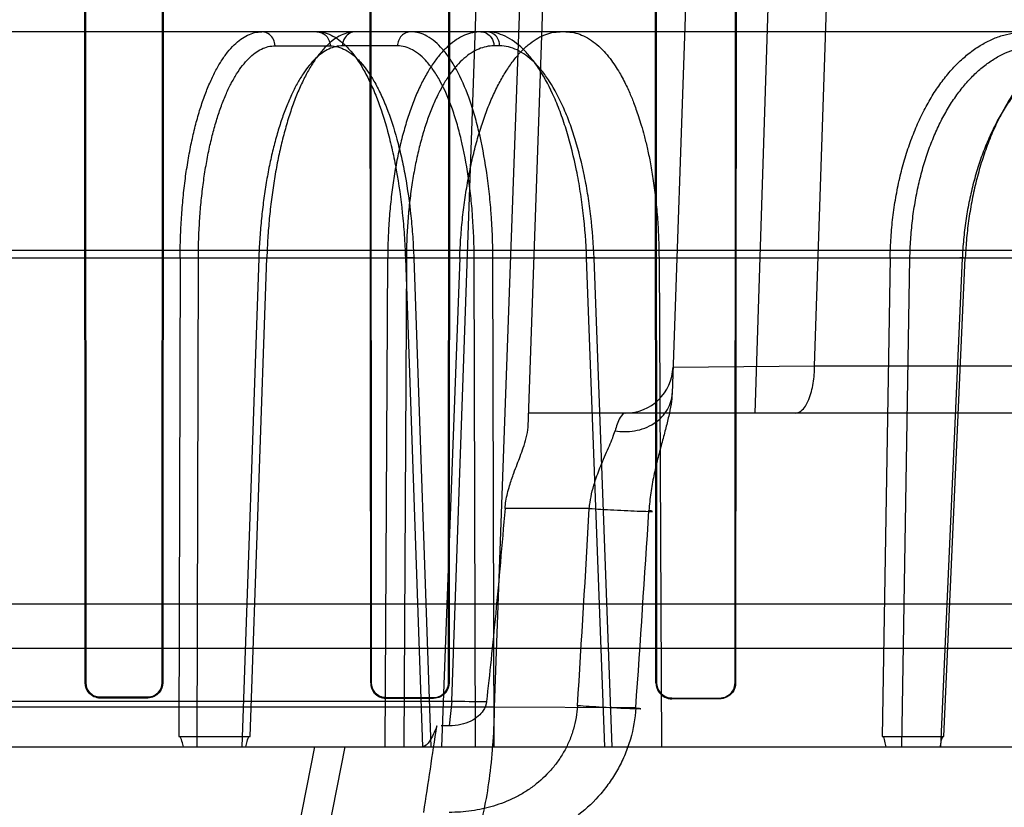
# Model space of a CAD drawing. Header units: millimetres. Extents: x 0 to 297, y 0 to 210.
# Tile 263 of 499: x 58.66 to 58.804, y 159.988 to 160.103. Entities that reach past the tile are written whole.
import ezdxf

# ---------------------------------------------------------------- set-up
doc = ezdxf.new("R2010")
doc.units = ezdxf.units.MM
doc.header["$LTSCALE"] = 16.335
doc.layers.get('0').update_dxf_attribs({"linetype": 'CONTINUOUS'})
for name, color, linetype in [('AXES_REF', 7, 'CONTINUOUS'), ('INTFCLR_1', 7, 'CONTINUOUS'), ('INTFCLR_144815', 7, 'CONTINUOUS'), ('INTFCLR_72935', 7, 'CONTINUOUS')]:
    doc.layers.add(name, color=color, linetype=linetype)

msp = doc.modelspace()

# ---------------------------------------------------------------- linework, layer by layer
at = {"color": 7, "linetype": 'Continuous'}
for radius in [6.787079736, 6.7865, 6.743039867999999]:
    msp.add_circle((57.4637306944, 154.7114647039), radius, dxfattribs=at)
msp.add_arc((57.4637306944, 154.7114647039), 6.72, 278.2771290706, 261.7228709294, dxfattribs=at)
at = {"layer": 'AXES_REF', "color": 9, "linetype": 'Continuous'}
msp.add_circle((57.4637306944, 154.7114647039), 6.191158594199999, dxfattribs=at)
at = {"layer": 'INTFCLR_1', "color": 6, "linetype": 'Continuous'}
for p, q in [((58.6692415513, 160.0058507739), (58.66916305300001, 160.1388507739)), ((58.6693194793, 160.0058507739), (58.6692456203, 160.1388507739)), ((58.6806227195, 160.1388507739), (58.6805478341, 160.0058507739)), ((58.6807065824, 160.1388507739), (58.6806268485, 160.0058507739)), ((58.7111769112, 160.0058507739), (58.71109411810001, 160.1388507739)), ((58.7112585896, 160.0058507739), (58.71118118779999, 160.1388507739)), ((58.7226929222, 160.1388507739), (58.7226139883, 160.0058507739)), ((58.72278196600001, 160.1388507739), (58.7226972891, 160.0058507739)), ((58.7530905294, 160.0058507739), (58.7530011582, 160.1388507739)), ((58.7531778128, 160.0058507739), (58.7530951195, 160.1388507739)), ((58.7647861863, 160.1388507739), (58.76470118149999, 160.0058507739)), ((58.7648832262, 160.1388507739), (58.7647909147, 160.0058507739)), ((58.6784264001, 160.0037320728), (58.6714264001, 160.0037411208)), ((58.6714264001, 160.0036629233), (58.6784264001, 160.0036533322)), ((58.7204264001, 160.0036669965), (58.7134264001, 160.0036791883)), ((58.7134264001, 160.0035971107), (58.7204264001, 160.0035841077)), ((58.7624264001, 160.0035811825), (58.7554264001, 160.003597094)), ((58.7624264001, 160.0034920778), (58.7554264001, 160.0035092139))]:
    msp.add_line(p, q, dxfattribs=at)
at = {"layer": 'INTFCLR_1', "color": 9, "linetype": 'Continuous'}
for p, q in [((58.6692415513, 160.0058507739), (58.6693194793, 160.0058507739)), ((58.6805478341, 160.0058507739), (58.6806268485, 160.0058507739)), ((58.7111769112, 160.0058507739), (58.7112585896, 160.0058507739)), ((58.7226139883, 160.0058507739), (58.7226972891, 160.0058507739)), ((58.7530905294, 160.0058507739), (58.7531778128, 160.0058507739)), ((58.76470118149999, 160.0058507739), (58.7647909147, 160.0058507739)), ((58.6714264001, 160.0037411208), (58.6714264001, 160.0036629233)), ((58.6784264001, 160.0036533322), (58.6784264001, 160.0037320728)), ((58.7134264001, 160.0036791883), (58.7134264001, 160.0035971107)), ((58.7204264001, 160.0035841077), (58.7204264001, 160.0036669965)), ((58.7554264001, 160.003597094), (58.7554264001, 160.0035092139)), ((58.7624264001, 160.0034920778), (58.7624264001, 160.0035811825))]:
    msp.add_line(p, q, dxfattribs=at)
at = {"layer": 'INTFCLR_1', "color": 6, "linetype": 'Continuous'}
for radius, start, end in [(0.3607816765, 13.9313764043, 41.1654492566), (0.3620159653, 13.9313762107, 41.1654491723)]:
    msp.add_arc((58.5279264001, 160.0104647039), radius, start, end, dxfattribs=at)
at = {"layer": 'INTFCLR_1', "color": 9, "linetype": 'Continuous'}
for radius, start, end in [(0.3573323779, 13.9313770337, 41.16544984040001), (0.3575673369, 13.9313763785, 41.1654492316)]:
    msp.add_arc((58.5279264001, 160.0104647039), radius, start, end, dxfattribs=at)
at = {"layer": 'INTFCLR_1', "color": 6, "linetype": 'Continuous'}
for points, knots in [([(58.6692415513, 160.0058507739), (58.6692415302, 160.0053580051), (58.6696339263, 160.0042082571), (58.6708050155, 160.0036637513), (58.6714264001, 160.0036629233)], [0, 0, 0, 0, 0.4422807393, 1, 1, 1, 1]), ([(58.6714264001, 160.0037411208), (58.6708764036, 160.0037418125), (58.6697545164, 160.0042069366), (58.6693194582, 160.0053252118), (58.6693194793, 160.0058507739)], [0, 0, 0, 0, 0.511359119, 1, 1, 1, 1]), ([(58.6806268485, 160.0058507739), (58.6806268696, 160.0053625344), (58.6802395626, 160.0042072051), (58.6790587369, 160.0036524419), (58.6784264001, 160.0036533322)], [0, 0, 0, 0, 0.4357037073, 1, 1, 1, 1]), ([(58.6805478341, 160.0058507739), (58.6805478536, 160.0053733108), (58.6801671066, 160.004258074), (58.67902958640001, 160.003731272), (58.6784264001, 160.0037320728)], [0, 0, 0, 0, 0.4418296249, 1, 1, 1, 1]), ([(58.7111769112, 160.0058507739), (58.71117688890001, 160.0053542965), (58.7115689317, 160.0041725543), (58.7127760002, 160.0035982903), (58.7134264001, 160.0035971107)], [0, 0, 0, 0, 0.432894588, 1, 1, 1, 1]), ([(58.7134264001, 160.0036791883), (58.7128518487, 160.0036801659), (58.7116961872, 160.0041693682), (58.71125856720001, 160.0053185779), (58.7112585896, 160.0058507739)], [0, 0, 0, 0, 0.5191354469, 1, 1, 1, 1]), ([(58.7226139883, 160.0058507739), (58.7226140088, 160.0053727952), (58.7222368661, 160.0042258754), (58.7210619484, 160.0036658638), (58.7204264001, 160.0036669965)], [0, 0, 0, 0, 0.4292471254, 1, 1, 1, 1]), ([(58.7226972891, 160.0058507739), (58.7226973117, 160.0053572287), (58.722308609, 160.0041672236), (58.72108860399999, 160.0035828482), (58.7204264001, 160.0035841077)], [0, 0, 0, 0, 0.4270344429, 1, 1, 1, 1]), ([(58.7530905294, 160.0058507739), (58.7530905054, 160.0053517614), (58.7534797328, 160.004127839), (58.7547350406, 160.0035108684), (58.7554264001, 160.0035092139)], [0, 0, 0, 0, 0.4192064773, 1, 1, 1, 1]), ([(58.7554264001, 160.003597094), (58.7549600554, 160.0035981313), (58.7537857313, 160.0039607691), (58.75317778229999, 160.0051721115), (58.7531778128, 160.0058507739)], [0, 0, 0, 0, 0.4072860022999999, 1, 1, 1, 1]), ([(58.76470118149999, 160.0058507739), (58.7647012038, 160.0053660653), (58.7643220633, 160.004176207), (58.76309873, 160.0035796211), (58.7624264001, 160.0035811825)], [0, 0, 0, 0, 0.4189210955, 1, 1, 1, 1]), ([(58.7647909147, 160.0058507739), (58.7647909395, 160.0053514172), (58.764401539, 160.0041156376), (58.7631293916, 160.0034903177), (58.7624264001, 160.0034920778)], [0, 0, 0, 0, 0.4153171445, 1, 1, 1, 1])]:
    msp.add_open_spline(points, degree=3, knots=knots, dxfattribs=at)
at = {"layer": 'INTFCLR_144815', "color": 9, "linetype": 'Continuous'}
for p, q in [((58.7230785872, 160.003166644), (58.74240222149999, 160.5483959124)), ((58.7491166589, 160.5483959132), (58.72933492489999, 160.0022726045)), ((58.7342915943, 160.0434175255), (58.7519264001, 160.5483959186)), ((58.7729264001, 160.5483959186), (58.7554636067, 160.0483431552)), ((58.7676431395, 160.0454647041), (58.78384850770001, 160.5483959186)), ((58.7763940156, 160.0524036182), (58.7928780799, 160.5483959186)), ((58.9039682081, 160.1014647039), (58.077473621, 160.1014647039)), ((58.6971266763, 160.099401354), (58.7052231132, 160.099401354)), ((58.7151078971, 160.099401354), (58.7070165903, 160.099401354)), ((58.7301243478, 160.099401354), (58.7292794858, 160.099401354)), ((58.0001330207, 160.0693955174), (58.9906649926, 160.0693955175)), ((58.0465926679, 160.0682964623), (58.9297865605, 160.0682964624)), ((58.68318014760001, 160.068296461), (58.6830062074, 159.9979918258)), ((58.6856899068, 159.9964647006), (58.6858622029, 160.0682232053)), ((58.6947359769, 160.0682232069), (58.6922249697, 159.9964647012)), ((58.6934600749, 159.9979918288), (58.6959151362, 160.0682964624)), ((58.7132877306, 159.9964647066), (58.713671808, 160.0682964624)), ((58.7164151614, 160.0682232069), (58.7160363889, 159.9964647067)), ((58.7162770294, 160.0682964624), (58.718806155, 159.9964647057)), ((58.7176520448, 160.0682801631), (58.7162770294, 160.0682964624)), ((58.7175087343, 160.0682232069), (58.7200306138, 159.9964647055)), ((58.72637804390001, 160.0682232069), (58.72911625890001, 160.0682964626)), ((58.7265620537, 159.9964647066), (58.72637804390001, 160.0682232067)), ((58.7292957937, 159.9964647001), (58.72911625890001, 160.0682964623)), ((58.7455867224, 159.9964647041), (58.7428995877, 160.0682964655)), ((58.7441688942, 160.0682623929), (58.7428995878, 160.0682964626)), ((58.7466688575, 159.9964647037), (58.7439890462, 160.0682232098)), ((58.7874952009, 160.0682964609), (58.7863275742, 159.9979918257)), ((58.7892135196, 159.9964647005), (58.7904007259, 160.0682232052)), ((58.79809051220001, 160.0682232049), (58.79487663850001, 159.9964647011)), ((58.7953866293, 159.9979918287), (58.79853101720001, 160.0682964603)), ((58.75559900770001, 160.0522204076), (58.7763940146, 160.0524035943)), ((58.7763940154, 160.0524036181), (59.1393733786, 160.0524036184)), ((59.1323736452, 160.0454647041), (58.7343630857, 160.0454647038)), ((58.743296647, 160.0314646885), (58.7309102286, 160.0314646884)), ((58.2059900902, 160.0109532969), (58.84986271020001, 160.0109532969)), ((58.72933492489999, 160.0022726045), (58.3265178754, 160.0022726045)), ((58.3327745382, 160.003163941), (58.7230784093, 160.0031671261)), ((58.7230782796, 160.0031666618), (58.7227205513, 159.9995412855)), ((58.7501214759, 160.0021683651), (58.7293348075, 160.0022726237)), ((57.9449067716, 159.9964647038), (59.07753341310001, 159.996464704)), ((58.7029403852, 159.9964646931), (58.6999656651, 159.9813697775)), ((58.70446707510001, 159.9813697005), (58.70741540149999, 159.9964647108))]:
    msp.add_line(p, q, dxfattribs=at)
at = {"layer": 'INTFCLR_144815', "color": 6, "linetype": 'Continuous'}
for p, q in [((58.68318014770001, 160.0682964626), (58.6858622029, 160.0682232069)), ((58.6945921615, 160.0682772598), (58.6959151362, 160.0682964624)), ((58.7164151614, 160.0682232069), (58.713671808, 160.0682964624)), ((58.7242570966, 160.0682964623), (58.7215849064, 159.9964647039)), ((58.75353570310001, 160.0682964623), (58.753925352, 159.9964647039)), ((58.78749520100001, 160.0682964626), (58.7904007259, 160.0682232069)), ((58.1327495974, 160.0174647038), (58.87196010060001, 160.0174647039)), ((58.72272057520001, 159.9995416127), (58.7215082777, 159.9995445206)), ((58.6830062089, 159.9979918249), (58.6934600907, 159.9979918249)), ((58.78632758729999, 159.9979918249), (58.7953866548, 159.9979918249))]:
    msp.add_line(p, q, dxfattribs=at)
at = {"layer": 'INTFCLR_144815', "color": 9, "linetype": 'Continuous'}
for centre, radius, start, end in [((58.7486032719, 160.0524647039), 0.006999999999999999, 270.000000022, 357.9999352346), ((52.7636452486, 160.3743064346), 5.989471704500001, 356.4409083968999, 356.7185541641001), ((54.0134201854, 160.33302439), 4.7482422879, 356.00441045, 356.3548751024), ((58.7298605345, 160.5369187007), 0.5337951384, 269.2719959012, 269.8203181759)]:
    msp.add_arc(centre, radius, start, end, dxfattribs=at)
at = {"layer": 'INTFCLR_144815', "color": 6, "linetype": 'Continuous'}
msp.add_ellipse((58.5279264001, 159.9754647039), major_axis=(0.6205604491, 4.088499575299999), ratio=0.0452664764, start_param=-1.5611447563, end_param=-1.5580355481, dxfattribs=at)
for points, knots in [([(58.6831801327, 160.0682964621), (58.6831834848, 160.0692850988), (58.6832202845, 160.0712576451), (58.6833662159, 160.0741958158), (58.6836021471, 160.0770827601), (58.6839250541, 160.0798836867), (58.684331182, 160.0825733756), (58.6848166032, 160.0851374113), (58.68537878, 160.0875670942), (58.6860145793, 160.0898483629), (58.6867176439, 160.0919586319), (58.6874817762, 160.0938821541), (58.6883013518, 160.0956091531), (58.6891734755, 160.0971340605), (58.6900925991, 160.0984456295), (58.691050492, 160.0995313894), (58.69204039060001, 160.1003848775), (58.69305752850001, 160.1010019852), (58.694102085, 160.1013792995), (58.694816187, 160.1014647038), (58.695166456, 160.1014647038)], [0, 0, 0, 0, 0.0791848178, 0.1579882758, 0.235584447, 0.3111426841, 0.3837692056, 0.4534084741, 0.5201040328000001, 0.5834554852, 0.6430198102, 0.6981752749, 0.7491303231, 0.7960039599, 0.838713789, 0.8771903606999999, 0.9116808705, 0.9430134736, 0.9719453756, 1, 1, 1, 1]), ([(58.7089768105, 160.1014647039), (58.7086176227, 160.1014647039), (58.7078754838, 160.1013745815), (58.7067829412, 160.1009761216), (58.7057061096, 160.1003184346), (58.7046601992, 160.0994149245), (58.7036523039, 160.0982809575), (58.70268525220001, 160.0969272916), (58.7017607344, 160.0953587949), (58.7008837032, 160.0935838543), (58.7000632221, 160.0916221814), (58.6993043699, 160.0894901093), (58.6986111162, 160.0872013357), (58.6979862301, 160.084765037), (58.6974358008, 160.0822045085), (58.696964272, 160.0795461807), (58.6965748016, 160.0768186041), (58.6962674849, 160.0740317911), (58.6960420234, 160.0711862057), (58.6959481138, 160.0692671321), (58.6959151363, 160.0682964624)], [0, 0, 0, 0, 0.0285285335, 0.0587379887, 0.09169627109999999, 0.128193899, 0.168121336, 0.2119204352, 0.2601251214, 0.3125755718, 0.3690460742, 0.4289151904, 0.4922453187, 0.5589234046, 0.6286260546, 0.7002119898, 0.7733138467, 0.8474223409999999, 0.9228599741, 1, 1, 1, 1]), ([(58.7273613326, 160.1014647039), (58.7269573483, 160.1014647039), (58.72613127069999, 160.1013766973), (58.7249150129, 160.100982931), (58.7237253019, 160.1003326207), (58.7225762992, 160.0994382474), (58.7214753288, 160.0983126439), (58.7204260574, 160.0969656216), (58.71943103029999, 160.0954032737), (58.7184962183, 160.0936351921), (58.7176301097, 160.0916780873), (58.7168385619, 160.0895475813), (58.7161257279, 160.0872578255), (58.71549504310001, 160.0848201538), (58.7149520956, 160.0822557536), (58.7145019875, 160.0795914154), (58.714146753, 160.0768487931), (58.7138870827, 160.0740476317), (58.71372257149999, 160.0711894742), (58.7136778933, 160.0692674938), (58.7136718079, 160.0682964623)], [0, 0, 0, 0, 0.0315611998, 0.0643441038, 0.0992563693, 0.1369443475, 0.1776898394, 0.221957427, 0.2701061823, 0.3222178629, 0.3780613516, 0.4371902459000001, 0.4996835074, 0.5653349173, 0.6338330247, 0.704405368, 0.7763792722, 0.8498398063, 0.9241368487, 1, 1, 1, 1]), ([(58.7242570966, 160.0682964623), (58.7242939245, 160.0692866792), (58.7244018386, 160.071266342), (58.7246672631, 160.0742181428), (58.72503517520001, 160.0771214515), (58.72549986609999, 160.0799329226), (58.72605396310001, 160.0826232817), (58.7266927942, 160.0851832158), (58.7274144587, 160.0876089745), (58.728215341, 160.0898872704), (58.7290868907, 160.0919941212), (58.7300213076, 160.0939140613), (58.7310119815, 160.0956370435), (58.7320556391, 160.0971578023), (58.7331445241, 160.0984640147), (58.7342693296, 160.0995447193), (58.735420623, 160.1003926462), (58.73659492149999, 160.1010055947), (58.7377897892, 160.1013796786), (58.7386015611, 160.1014647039), (58.7390005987, 160.1014647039)], [0, 0, 0, 0, 0.0767548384, 0.1535349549, 0.2295210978, 0.3033898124, 0.3742104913, 0.4422318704, 0.5077000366, 0.5701767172, 0.6292117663, 0.6842115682, 0.7354587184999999, 0.7830224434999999, 0.8269051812, 0.8669571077, 0.9035587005, 0.9372944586, 0.9690907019, 1, 1, 1, 1]), ([(58.7398454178, 160.1014647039), (58.740237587, 160.1014647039), (58.7410337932, 160.1013827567), (58.7422065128, 160.1010176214), (58.7433556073, 160.1004151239), (58.7444582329, 160.0995919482), (58.7454636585, 160.0986109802), (58.74633973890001, 160.0975601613), (58.7470827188, 160.096512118), (58.7477154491, 160.0954928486), (58.7482584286, 160.0945139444), (58.7487264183, 160.0935837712), (58.7491311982, 160.0927072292), (58.7494871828, 160.0918753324), (58.7498268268, 160.09102423), (58.75017763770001, 160.0900789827), (58.7505552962, 160.0889732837), (58.7509577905, 160.0876775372), (58.7513800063, 160.0861607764), (58.7518168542, 160.0843747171), (58.7522567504, 160.0822715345), (58.75267631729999, 160.0798304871), (58.7530374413, 160.0771211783), (58.753312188, 160.0742358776), (58.7534848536, 160.0712823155), (58.7535302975, 160.0692914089), (58.75353570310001, 160.0682964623)], [0, 0, 0, 0, 0.0306294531, 0.0620101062, 0.09538140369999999, 0.1314721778, 0.169100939, 0.2048351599, 0.2381866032, 0.2693600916, 0.2984882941, 0.325587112, 0.3506676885, 0.3738839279, 0.3962513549, 0.4222322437, 0.4526222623, 0.4874964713, 0.5281890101, 0.5755701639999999, 0.6310790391, 0.6959738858, 0.7689735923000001, 0.844502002, 0.9222908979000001, 1, 1, 1, 1]), ([(58.787495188, 160.0682964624), (58.7875123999, 160.0692857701), (58.7875963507, 160.0712634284), (58.78787186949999, 160.0742106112), (58.7882971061, 160.0771149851), (58.788866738, 160.0799341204), (58.789572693, 160.0826372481), (58.7904063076, 160.0852067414), (58.79136424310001, 160.087638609), (58.7924420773, 160.0899212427), (58.7936286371, 160.0920313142), (58.79491343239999, 160.0939532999), (58.7962873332, 160.0956774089), (58.7977457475, 160.097198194), (58.7992770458, 160.098502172), (58.8008661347, 160.0995772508), (58.8024951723, 160.1004153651), (58.8041572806, 160.101017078), (58.8058514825, 160.1013825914), (58.8069977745, 160.1014647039), (58.8075707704, 160.1014647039)], [0, 0, 0, 0, 0.0700870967, 0.1401414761, 0.2095823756, 0.2779100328, 0.3437640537, 0.4073702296, 0.4691428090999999, 0.5287802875, 0.58603772, 0.6404614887, 0.6923643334, 0.7419982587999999, 0.7894845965, 0.8345647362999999, 0.8775999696, 0.9189218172, 0.9594124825, 1, 1, 1, 1]), ([(58.8195384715, 160.1014647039), (58.81895321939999, 160.1014647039), (58.8177671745, 160.1013783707), (58.8160007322, 160.1009907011), (58.8142503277, 160.100343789), (58.8125433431, 160.0994471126), (58.810897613, 160.0983157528), (58.809321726, 160.0969626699), (58.8078170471, 160.0953916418), (58.8063933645, 160.0936122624), (58.80506555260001, 160.0916446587), (58.8038434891, 160.0895086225), (58.8027319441, 160.0872166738), (58.80173492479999, 160.0847779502), (58.8008616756, 160.0822149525), (58.8001193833, 160.0795543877), (58.7995128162, 160.0768248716), (58.7990416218, 160.0740363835), (58.7987052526, 160.0711893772), (58.7985736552, 160.0692676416), (58.79853101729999, 160.0682964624)], [0, 0, 0, 0, 0.0410884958, 0.0831480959, 0.1265669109, 0.1717050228, 0.2181690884, 0.2664811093, 0.3172776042, 0.3706731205, 0.4262768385, 0.4837617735, 0.5433011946, 0.6049832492, 0.6686153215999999, 0.7332908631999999, 0.7988090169, 0.8648305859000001, 0.9317512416, 1, 1, 1, 1]), ([(58.79809051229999, 160.0682232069), (58.7979638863, 160.0682344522), (58.79732140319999, 160.0683451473), (58.798259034, 160.0683021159), (58.79853101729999, 160.0682964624)], [0, 0, 0, 0, 0.3184744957, 1, 1, 1, 1]), ([(58.7309102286, 160.0314646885), (58.73094017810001, 160.0318277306), (58.7310337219, 160.0325723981), (58.7312642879, 160.0336905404), (58.7316409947, 160.035059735), (58.732134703, 160.0364915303), (58.7326745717, 160.0379124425), (58.73314957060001, 160.0391518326), (58.733616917, 160.0404255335), (58.7340661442, 160.0418488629), (58.7342729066, 160.042882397), (58.7342915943, 160.0434175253)], [0, 0, 0, 0, 0.0876792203, 0.1804091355, 0.2745623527, 0.4292957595, 0.5447214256, 0.6404281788, 0.7487975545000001, 0.8711188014, 1, 1, 1, 1]), ([(58.7309102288, 160.0314647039), (58.7306924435, 160.0288247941), (58.7302541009, 160.023688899), (58.7295723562, 160.0162870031), (58.72889186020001, 160.0094797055), (58.7284214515, 160.0051697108), (58.7281865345, 160.003126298)], [0, 0, 0, 0, 0.2791221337, 0.5431519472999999, 0.7832597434, 1, 1, 1, 1]), ([(58.7281865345, 160.003126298), (58.7281326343, 160.0026572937), (58.727825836, 160.0018358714), (58.7269698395, 160.000867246), (58.7258468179, 160.000142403), (58.7243882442, 159.9996517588), (58.7232950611, 159.999539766), (58.72272057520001, 159.9995416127)], [0, 0, 0, 0, 0.19944462, 0.3554778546, 0.5401281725, 0.7572954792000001, 1, 1, 1, 1]), ([(58.72090192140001, 159.9995474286), (58.7207489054, 159.9991088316), (58.72043172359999, 159.9983126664), (58.7198419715, 159.9972292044), (58.7191899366, 159.9964644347), (58.7187393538, 159.9964647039)], [0, 0, 0, 0, 0.3598995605, 0.6509005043, 1, 1, 1, 1]), ([(58.68365730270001, 159.9964647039), (58.6835974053, 159.9967386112), (58.6834536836, 159.997190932), (58.68328557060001, 159.9979917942), (58.6830062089, 159.9979918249)], [0, 0, 0, 0, 0.5009095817, 1, 1, 1, 1]), ([(58.6928338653, 159.9964647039), (58.69288725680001, 159.9967259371), (58.6930266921, 159.9971770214), (58.69317066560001, 159.9979918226), (58.6934600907, 159.9979918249)], [0, 0, 0, 0, 0.4795060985, 1, 1, 1, 1]), ([(58.7869014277, 159.9964647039), (58.7868481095, 159.9967380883), (58.7867103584, 159.9971747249), (58.786597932, 159.9979917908), (58.78632758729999, 159.9979918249)], [0, 0, 0, 0, 0.5074611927, 1, 1, 1, 1]), ([(58.7948536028, 159.9964647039), (58.7948983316, 159.9967253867), (58.79502737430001, 159.9971601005), (58.7951073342, 159.9979918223), (58.7953866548, 159.9979918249)], [0, 0, 0, 0, 0.4863664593, 1, 1, 1, 1])]:
    msp.add_open_spline(points, degree=3, knots=knots, dxfattribs=at)
at = {"layer": 'INTFCLR_144815', "color": 9, "linetype": 'Continuous'}
for points, knots in [([(58.6971266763, 160.099401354), (58.6971215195, 160.0997178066), (58.6969744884, 160.1003500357), (58.6963205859, 160.1011949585), (58.6955786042, 160.1014647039), (58.695166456, 160.1014647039)], [0, 0, 0, 0, 0.3048584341, 0.6030048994, 1, 1, 1, 1]), ([(58.7032628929, 160.1014647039), (58.7040795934, 160.101464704), (58.70537329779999, 160.101082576), (58.70664277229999, 160.1002085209), (58.7073892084, 160.0995515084), (58.70861874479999, 160.0982875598), (58.7098832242, 160.0964253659), (58.7109589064, 160.0943424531), (58.7115792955, 160.0929639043), (58.7125414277, 160.0906177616), (58.7133417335, 160.0881142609), (58.7140215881, 160.0854937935), (58.7144707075, 160.083584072), (58.71517784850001, 160.0800646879), (58.71568061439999, 160.0764472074), (58.7159837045, 160.0732636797), (58.7161541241, 160.0710635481), (58.71623904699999, 160.0694054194), (58.7162770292, 160.0682964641)], [0, 0, 0, 0, 0.0649652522, 0.1020546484, 0.1223821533, 0.143958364, 0.2422123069, 0.299625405, 0.3304746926, 0.3624177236, 0.5013178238, 0.5389931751, 0.5777821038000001, 0.6573537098, 0.8244727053, 0.8679632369, 0.9117353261, 1, 1, 1, 1]), ([(58.7032628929, 160.1014647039), (58.7035059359, 160.1014647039), (58.7040219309, 160.1013598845), (58.70468277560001, 160.1008950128), (58.7051166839, 160.1001971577), (58.7052188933, 160.0996603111), (58.7052231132, 160.099401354)], [0, 0, 0, 0, 0.2326868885, 0.4888629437, 0.7520441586, 1, 1, 1, 1]), ([(58.70897681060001, 160.1014647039), (58.70867907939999, 160.1014647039), (58.70806609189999, 160.1013091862), (58.70726525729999, 160.1005970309), (58.707023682, 160.0998365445), (58.7070165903, 160.099401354)], [0, 0, 0, 0, 0.2866264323, 0.580985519, 1, 1, 1, 1]), ([(58.71706811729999, 160.1014647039), (58.7168250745, 160.1014647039), (58.7163090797, 160.1013598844), (58.71564823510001, 160.1008950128), (58.715214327, 160.1001971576), (58.715112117, 160.0996603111), (58.7151078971, 160.099401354)], [0, 0, 0, 0, 0.2326867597, 0.4888628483, 0.7520440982, 1, 1, 1, 1]), ([(58.7291162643, 160.0682964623), (58.7291086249, 160.0704824), (58.7289884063, 160.0737318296), (58.7286461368, 160.0774890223), (58.7283958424, 160.0795764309), (58.7279830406, 160.0825277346), (58.72735846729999, 160.0858308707), (58.7265151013, 160.0889928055), (58.7259952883, 160.0906584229), (58.7252352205, 160.0928610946), (58.7243533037, 160.0949245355), (58.7232910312, 160.0967784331), (58.7226261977, 160.0978139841), (58.7214930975, 160.0993018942), (58.71997963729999, 160.1006528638), (58.71830142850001, 160.1013511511), (58.71747051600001, 160.1014647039), (58.71706811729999, 160.1014647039)], [0, 0, 0, 0, 0.1750157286, 0.2600612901, 0.302010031, 0.3433244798, 0.4986593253, 0.5707200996, 0.6052293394, 0.6383271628, 0.7573161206, 0.7839666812, 0.8093592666, 0.8557594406, 0.9337808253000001, 0.9677823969, 1, 1, 1, 1]), ([(58.7273613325, 160.1014647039), (58.7276530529, 160.1014647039), (58.7282562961, 160.1013075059), (58.7290394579, 160.1005916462), (58.7292725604, 160.0998356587), (58.7292794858, 160.099401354)], [0, 0, 0, 0, 0.2837306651, 0.577536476, 1, 1, 1, 1]), ([(58.7428995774, 160.0682964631), (58.7428197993, 160.0704855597), (58.7425776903, 160.0737390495), (58.7420693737, 160.077491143), (58.7417189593, 160.0795774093), (58.7411551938, 160.0825358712), (58.7403384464, 160.0858444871), (58.7392857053, 160.0889967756), (58.7386450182, 160.0906602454), (58.7377092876, 160.0928752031), (58.7366406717, 160.0949417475), (58.7353891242, 160.0967810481), (58.7346013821, 160.0978201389), (58.73325067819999, 160.0993266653), (58.7311416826, 160.100946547), (58.7291334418, 160.1014647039), (58.7282061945, 160.1014647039)], [0, 0, 0, 0, 0.1699423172, 0.2527602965, 0.2936839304, 0.3340442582, 0.4864116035, 0.5575497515, 0.5917571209, 0.6246693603, 0.744126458, 0.771228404, 0.7972154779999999, 0.8452205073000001, 0.9280643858, 1, 1, 1, 1]), ([(58.7301243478, 160.099401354), (58.7301202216, 160.0996601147), (58.73001856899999, 160.1001950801), (58.7294884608, 160.1010911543), (58.728697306, 160.1014647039), (58.7282061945, 160.1014647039)], [0, 0, 0, 0, 0.2529398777, 0.5199972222, 1, 1, 1, 1]), ([(58.6858622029, 160.0682232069), (58.685864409, 160.069143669), (58.6858963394, 160.0709754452), (58.6860276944, 160.0737009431), (58.686241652, 160.0763764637), (58.6865360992, 160.0789821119), (58.6869091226, 160.081498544), (58.6873581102, 160.0839078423), (58.6878796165, 160.0861935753), (58.6884702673, 160.0883400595), (58.6891254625, 160.090332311), (58.68984110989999, 160.0921560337), (58.6906115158, 160.093798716), (58.69143204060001, 160.0952493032), (58.6922973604, 160.0964984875), (58.69320301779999, 160.0975376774), (58.6941440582, 160.0983591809), (58.6951157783, 160.0989563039), (58.69611307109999, 160.0993197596), (58.69679444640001, 160.0994013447), (58.6971266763, 160.099401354)], [0, 0, 0, 0, 0.07841376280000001, 0.1560430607, 0.2324168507, 0.3070273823, 0.3793873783, 0.4490860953, 0.5157560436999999, 0.5790525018, 0.63867212, 0.6943351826, 0.745847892, 0.7931114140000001, 0.8361472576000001, 0.8750885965, 0.9102469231, 0.942168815, 0.9716975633, 1, 1, 1, 1]), ([(58.7070165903, 160.099401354), (58.7066826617, 160.0994013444), (58.7059956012, 160.0993186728), (58.7049865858, 160.0989540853), (58.7039959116, 160.0983562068), (58.7030287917, 160.0975343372), (58.7020899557, 160.0964950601), (58.7011843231, 160.0952457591), (58.70031666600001, 160.0937947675), (58.6994927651, 160.0921514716), (58.6987177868, 160.0903271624), (58.6979978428, 160.0883345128), (58.697337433, 160.0861877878), (58.6967415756, 160.0839016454), (58.6962141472, 160.0814915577), (58.69575926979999, 160.0789743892), (58.69538021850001, 160.0763690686), (58.6950795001, 160.073695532), (58.6948596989, 160.0709731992), (58.6947681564, 160.069142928), (58.6947359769, 160.0682232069)], [0, 0, 0, 0, 0.0282206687, 0.05786111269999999, 0.0900247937, 0.1254857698, 0.1647483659, 0.2081088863, 0.2556856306, 0.3074706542, 0.3633432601, 0.4230987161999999, 0.4864471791, 0.5530904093, 0.6227007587, 0.6948965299, 0.7692192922, 0.845156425, 0.9222258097, 1, 1, 1, 1]), ([(58.7052231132, 160.099401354), (58.7059924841, 160.0994013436), (58.70721114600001, 160.0990423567), (58.7084077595, 160.0982204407), (58.7091115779, 160.0976029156), (58.710270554, 160.0964151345), (58.7114630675, 160.0946646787), (58.7124782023, 160.0927064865), (58.71306375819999, 160.0914106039), (58.7139719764, 160.0892054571), (58.71472801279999, 160.0868521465), (58.715370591, 160.0843887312), (58.7157950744, 160.0825936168), (58.7164635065, 160.0792854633), (58.71694025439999, 160.0758850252), (58.7172284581, 160.0728924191), (58.7173907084, 160.0708243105), (58.7174720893, 160.0692656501), (58.7175087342, 160.0682232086)], [0, 0, 0, 0, 0.06506670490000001, 0.1022049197, 0.1225520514, 0.1441456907, 0.2424452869, 0.2998701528, 0.3307214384, 0.3626633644, 0.5015432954, 0.5392081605, 0.5779844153, 0.6575258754, 0.8245684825, 0.8680362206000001, 0.9117848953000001, 1, 1, 1, 1]), ([(58.72637804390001, 160.0682232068), (58.7263727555, 160.0702779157), (58.7262629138, 160.0733322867), (58.725945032, 160.0768641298), (58.7257122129, 160.0788263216), (58.7253276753, 160.0816004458), (58.72474444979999, 160.0847052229), (58.72395634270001, 160.0876776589), (58.7234703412, 160.089243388), (58.72275959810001, 160.0913136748), (58.7219344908, 160.0932532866), (58.72093972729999, 160.0949962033), (58.72031713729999, 160.0959695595), (58.7192559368, 160.0973677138), (58.717838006, 160.098637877), (58.7162644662, 160.0992947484), (58.7154852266, 160.0994013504), (58.7151078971, 160.099401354)], [0, 0, 0, 0, 0.1751199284, 0.2602092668, 0.3021790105, 0.343512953, 0.4989085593, 0.5709858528, 0.6055004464, 0.6386024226, 0.7575788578, 0.7842206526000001, 0.8096020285, 0.85597166, 0.9338968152, 0.9678408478, 1, 1, 1, 1]), ([(58.7292794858, 160.099401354), (58.728901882, 160.0994012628), (58.7281331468, 160.0993208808), (58.7270031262, 160.0989590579), (58.7258990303, 160.098364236), (58.7248275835, 160.0975432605), (58.7237953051, 160.0965033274), (58.7228081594, 160.0952527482), (58.7218717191, 160.0938005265), (58.7209921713, 160.0921561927), (58.7201747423, 160.0903310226), (58.7194257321, 160.0883375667), (58.7187497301, 160.0861901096), (58.7181519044, 160.083903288), (58.7176361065, 160.0814926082), (58.7172064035, 160.0789749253), (58.7168658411, 160.0763691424), (58.7166165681, 160.0736951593), (58.7164608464, 160.0709724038), (58.7164200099, 160.069142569), (58.7164151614, 160.0682232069)], [0, 0, 0, 0, 0.0313772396, 0.06368445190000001, 0.09799733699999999, 0.1350731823, 0.1754485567, 0.2194464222, 0.2672281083, 0.3188505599, 0.3742559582, 0.4332890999, 0.4957064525, 0.5612499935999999, 0.6296278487, 0.7004938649, 0.7734260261, 0.847946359, 0.9236039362, 1, 1, 1, 1]), ([(58.7439890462, 160.0682232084), (58.7439121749, 160.0702810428), (58.7436816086, 160.0733394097), (58.7431997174, 160.0768662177), (58.7428680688, 160.0788272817), (58.7423347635, 160.0816083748), (58.7415633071, 160.0847186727), (58.74056917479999, 160.0876815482), (58.7399643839, 160.0892451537), (58.7390813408, 160.0913275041), (58.7380729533, 160.0932700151), (58.7368930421, 160.0949987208), (58.7361500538, 160.0959754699), (58.7348790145, 160.0973922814), (58.7332200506, 160.0986508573), (58.7314354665, 160.0992956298), (58.7305534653, 160.0994013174), (58.7301243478, 160.099401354)], [0, 0, 0, 0, 0.1697675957, 0.2525054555, 0.2933923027, 0.3337174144, 0.4859627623, 0.5570545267, 0.5912429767, 0.6241394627, 0.7435587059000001, 0.7706573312, 0.7966438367, 0.8446559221, 0.9275497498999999, 0.9646232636, 1, 1, 1, 1]), ([(58.7904007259, 160.0682232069), (58.7904159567, 160.069144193), (58.7904915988, 160.0709786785), (58.7907418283, 160.0737063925), (58.7911271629, 160.0763842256), (58.7916439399, 160.0789923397), (58.7922888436, 160.0815113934), (58.79305742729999, 160.0839234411), (58.79394398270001, 160.0862121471), (58.7949428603, 160.0883616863), (58.7960465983, 160.0903571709), (58.7972482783, 160.0921838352), (58.7985387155, 160.0938291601), (58.7999099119, 160.0952813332), (58.8013526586, 160.0965304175), (58.8028577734, 160.0975665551), (58.8044140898, 160.0983814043), (58.8060095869, 160.0989688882), (58.80763226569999, 160.0993227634), (58.8087263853, 160.0994013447), (58.8092694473, 160.099401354)], [0, 0, 0, 0, 0.0693995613, 0.1382659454, 0.2062928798, 0.2731414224, 0.3384939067, 0.402103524, 0.4637640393, 0.5232945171, 0.5805528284, 0.6354224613, 0.6878573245, 0.7378968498, 0.7856711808, 0.8313716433, 0.8752629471, 0.9176865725, 0.9590839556, 1, 1, 1, 1]), ([(58.8178397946, 160.099401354), (58.8172949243, 160.0994013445), (58.81619503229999, 160.0993220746), (58.8145609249, 160.0989669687), (58.8129483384, 160.0983782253), (58.8113695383, 160.0975625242), (58.8098362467, 160.0965260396), (58.808359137, 160.0952768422), (58.806947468, 160.0938244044), (58.8056109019, 160.0921786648), (58.8043580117, 160.0903516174), (58.8031983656, 160.0883559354), (58.8021392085, 160.0862063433), (58.8011883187, 160.0839173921), (58.8003517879, 160.0815046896), (58.7996360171, 160.0789849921), (58.7990460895, 160.0763772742), (58.7985858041, 160.0737014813), (58.79825910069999, 160.0709769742), (58.7981317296, 160.0691436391), (58.79809051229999, 160.0682232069)], [0, 0, 0, 0, 0.0407011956, 0.0820429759, 0.1245302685, 0.1685620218, 0.2144606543, 0.2624873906, 0.3128162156, 0.3655397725, 0.420667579, 0.4781351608, 0.5378085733, 0.59954292, 0.6631658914, 0.7284521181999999, 0.7951074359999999, 0.8627883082, 0.9311758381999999, 1, 1, 1, 1]), ([(58.7735496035, 160.0454647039), (58.77393293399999, 160.0454647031), (58.77487841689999, 160.0460270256), (58.77569933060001, 160.0476643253), (58.776268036, 160.0498750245), (58.7763909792, 160.0515475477), (58.776394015, 160.0524036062)], [0, 0, 0, 0, 0.1442962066, 0.3722667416, 0.677753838, 1, 1, 1, 1]), ([(58.74708375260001, 160.0428798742), (58.7475405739, 160.0427981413), (58.7485030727, 160.0427081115), (58.7499825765, 160.0428242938), (58.7514647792, 160.0432244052), (58.7528344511, 160.0439124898), (58.75398048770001, 160.0448497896), (58.754821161, 160.0459598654), (58.7553231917, 160.0471438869), (58.75545006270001, 160.0479553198), (58.7554636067, 160.0483431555)], [0, 0, 0, 0, 0.1235460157, 0.255977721, 0.3930714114, 0.529683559, 0.6610051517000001, 0.783766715, 0.8966875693, 1, 1, 1, 1]), ([(58.7554636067, 160.0483431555), (58.7554451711, 160.0478152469), (58.7553168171, 160.0466940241), (58.7549599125, 160.0449369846), (58.7545612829, 160.0433633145), (58.754200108, 160.042013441), (58.7538060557, 160.0405564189), (58.75340570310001, 160.0390496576), (58.75302974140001, 160.037488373), (58.7527617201, 160.0362673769), (58.75252187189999, 160.0350204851), (58.7523185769, 160.03375132), (58.7521584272, 160.0324585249), (58.7520843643, 160.0315871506), (58.7520566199, 160.0311476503)], [0, 0, 0, 0, 0.0902347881, 0.1922249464, 0.3061555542, 0.3674831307, 0.4309332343, 0.5639939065, 0.6337859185, 0.7052468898, 0.7775175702, 0.8506611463, 0.9247730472, 1, 1, 1, 1]), ([(58.7486032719, 160.0454647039), (58.7482660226, 160.0454647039), (58.7475339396, 160.044440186), (58.74727888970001, 160.0435406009), (58.74708375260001, 160.0428798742)], [0, 0, 0, 0, 0.3286424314, 1, 1, 1, 1]), ([(58.743296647, 160.0314647), (58.7433194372, 160.031758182), (58.7434240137, 160.0326263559), (58.7437096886, 160.0340458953), (58.7442741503, 160.0359351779), (58.7449650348, 160.0377067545), (58.7456803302, 160.0393536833), (58.7462413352, 160.0406310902), (58.7467258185, 160.0417861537), (58.7469742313, 160.0425306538), (58.74708375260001, 160.0428798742)], [0, 0, 0, 0, 0.0731271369, 0.2170597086, 0.3591078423, 0.5624523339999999, 0.6889971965, 0.8051767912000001, 0.9090793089, 1, 1, 1, 1]), ([(58.743296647, 160.0314647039), (58.7438548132, 160.0314282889), (58.74505840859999, 160.0313532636), (58.7469507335, 160.0312449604), (58.74881455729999, 160.031151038), (58.7506557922, 160.0310658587), (58.7515221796, 160.0310543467), (58.7528852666, 160.031004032), (58.7522267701, 160.0311295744), (58.7520566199, 160.0311476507)], [0, 0, 0, 0, 0.17145143, 0.3704501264, 0.5767736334, 0.7592587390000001, 0.8877052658, 0.9475524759, 1, 1, 1, 1]), ([(58.74156509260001, 160.0024924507), (58.7414928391, 160.0013309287), (58.7411868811, 159.999592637), (58.7404081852, 159.9974001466), (58.73965054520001, 159.9958391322), (58.7387338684, 159.9943780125), (58.7373269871, 159.9925926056), (58.7356560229, 159.9910445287), (58.7338010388, 159.9897761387), (58.73185285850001, 159.988695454), (58.7297760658, 159.9878830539), (58.72763377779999, 159.9873290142), (58.7254591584, 159.9869394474), (58.7238022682, 159.9868290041), (58.7226996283, 159.9868291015)], [0, 0, 0, 0, 0.1289395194, 0.1934310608, 0.2574237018, 0.3207726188, 0.3841601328, 0.5088907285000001, 0.5711162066, 0.6328485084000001, 0.7554160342, 0.8168122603, 0.8778330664, 1, 1, 1, 1]), ([(58.7501214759, 160.0021683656), (58.7500263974, 160.0006201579), (58.7496903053, 159.9986891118), (58.7489813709, 159.9964732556), (58.74843062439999, 159.9950307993), (58.74760304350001, 159.9932995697), (58.7466006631, 159.9916749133), (58.7457055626, 159.9904505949), (58.744291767, 159.9887158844), (58.74266659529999, 159.9871679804), (58.7408917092, 159.9858469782), (58.7396862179, 159.9850349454), (58.73752006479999, 159.9837841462), (58.7348899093, 159.9826968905), (58.732192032, 159.9819537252), (58.7294945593, 159.9814354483), (58.72744233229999, 159.9812828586), (58.7260816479, 159.981285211)], [0, 0, 0, 0, 0.1325738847, 0.1656425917, 0.1988345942, 0.2644700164, 0.329314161, 0.3616783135, 0.3940360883, 0.5205552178, 0.5518708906, 0.5831313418, 0.6447292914, 0.7654119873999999, 0.8250053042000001, 0.8837027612, 1, 1, 1, 1]), ([(58.7293348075, 160.0022726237), (58.72929237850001, 159.9989405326), (58.7288705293, 159.9925318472), (58.7275588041, 159.9855057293), (58.7263325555, 159.9819337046), (58.726081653, 159.981289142)], [0, 0, 0, 0, 0.4689811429, 0.9026569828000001, 1, 1, 1, 1]), ([(58.7501214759, 160.0021683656), (58.7503437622, 160.0021445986), (58.7505411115, 160.0021780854), (58.7509211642, 160.0020278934), (58.750495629, 160.0020316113), (58.75018831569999, 160.0020241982), (58.7493785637, 160.0020506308), (58.74844204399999, 160.0020870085), (58.74701782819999, 160.0021552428), (58.7452814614, 160.0022509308), (58.7433624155, 160.0023693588), (58.7421327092, 160.0024523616), (58.74156509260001, 160.0024924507)], [0, 0, 0, 0, 0.066709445, 0.0743957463, 0.0919334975, 0.1370955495, 0.210688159, 0.309419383, 0.4268155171, 0.6321098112, 0.8301983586, 1, 1, 1, 1])]:
    msp.add_open_spline(points, degree=3, knots=knots, dxfattribs=at)
at = {"layer": 'INTFCLR_72935', "color": 6, "linetype": 'Continuous'}
for p, q in [((58.6692415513, 160.0058507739), (58.66916305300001, 160.1388507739)), ((58.6692456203, 160.1388507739), (58.6693194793, 160.0058507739)), ((58.6805478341, 160.0058507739), (58.6806227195, 160.1388507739)), ((58.6807065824, 160.1388507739), (58.6806268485, 160.0058507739)), ((58.7111769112, 160.0058507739), (58.71109411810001, 160.1388507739)), ((58.71118118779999, 160.1388507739), (58.7112585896, 160.0058507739)), ((58.7226139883, 160.0058507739), (58.7226929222, 160.1388507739)), ((58.72278196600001, 160.1388507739), (58.7226972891, 160.0058507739)), ((58.7530905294, 160.0058507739), (58.7530011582, 160.1388507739)), ((58.7530951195, 160.1388507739), (58.7531778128, 160.0058507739)), ((58.76470118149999, 160.0058507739), (58.7647861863, 160.1388507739)), ((58.7648832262, 160.1388507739), (58.7647909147, 160.0058507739)), ((58.6714264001, 160.0037411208), (58.6784264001, 160.0037320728)), ((58.6784264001, 160.0036533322), (58.6714264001, 160.0036629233)), ((58.7134264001, 160.0036791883), (58.7204264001, 160.0036669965)), ((58.7204264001, 160.0035841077), (58.7134264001, 160.0035971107)), ((58.7554264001, 160.003597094), (58.7624264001, 160.0035811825)), ((58.7624264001, 160.0034920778), (58.7554264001, 160.0035092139))]:
    msp.add_line(p, q, dxfattribs=at)
at = {"layer": 'INTFCLR_72935', "color": 9, "linetype": 'Continuous'}
for p, q in [((58.6693194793, 160.0058507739), (58.6692415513, 160.0058507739)), ((58.6806268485, 160.0058507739), (58.6805478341, 160.0058507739)), ((58.7112585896, 160.0058507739), (58.7111769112, 160.0058507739)), ((58.7226972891, 160.0058507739), (58.7226139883, 160.0058507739)), ((58.7531778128, 160.0058507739), (58.7530905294, 160.0058507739)), ((58.7647909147, 160.0058507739), (58.76470118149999, 160.0058507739)), ((58.6714264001, 160.0036629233), (58.6714264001, 160.0037411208)), ((58.6784264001, 160.0037320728), (58.6784264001, 160.0036533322)), ((58.7134264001, 160.0035971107), (58.7134264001, 160.0036791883)), ((58.7204264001, 160.0036669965), (58.7204264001, 160.0035841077)), ((58.7554264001, 160.0035092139), (58.7554264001, 160.003597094)), ((58.7624264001, 160.0035811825), (58.7624264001, 160.0034920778))]:
    msp.add_line(p, q, dxfattribs=at)
at = {"layer": 'INTFCLR_72935', "color": 6, "linetype": 'Continuous'}
for radius, start, end in [(0.3607816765, 13.931376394, 41.16544924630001), (0.3620159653, 13.9313762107, 41.1654491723)]:
    msp.add_arc((58.5279264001, 160.0104647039), radius, start, end, dxfattribs=at)
at = {"layer": 'INTFCLR_72935', "color": 9, "linetype": 'Continuous'}
for radius, start, end in [(0.3573323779, 13.9313770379, 41.16544983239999), (0.3575673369, 13.931376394, 41.16544924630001)]:
    msp.add_arc((58.5279264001, 160.0104647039), radius, start, end, dxfattribs=at)
at = {"layer": 'INTFCLR_72935', "color": 6, "linetype": 'Continuous'}
for points, knots in [([(58.6714264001, 160.0036629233), (58.6708484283, 160.0036636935), (58.6696838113, 160.0041551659), (58.6692415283, 160.0053134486), (58.6692415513, 160.0058507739)], [0, 0, 0, 0, 0.5182224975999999, 1, 1, 1, 1]), ([(58.6693194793, 160.0058507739), (58.6693194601, 160.0053740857), (58.6696995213, 160.0042650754), (58.6708286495, 160.0037418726), (58.6714264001, 160.0037411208)], [0, 0, 0, 0, 0.4436623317, 1, 1, 1, 1]), ([(58.6784264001, 160.0037320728), (58.6789850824, 160.0037313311), (58.68011581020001, 160.004203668), (58.6805478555, 160.0053276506), (58.6805478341, 160.0058507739)], [0, 0, 0, 0, 0.5164351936, 1, 1, 1, 1]), ([(58.6806268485, 160.0058507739), (58.6806268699, 160.0053563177), (58.6802327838, 160.0041997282), (58.679052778, 160.0036524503), (58.6784264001, 160.0036533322)], [0, 0, 0, 0, 0.4411499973, 1, 1, 1, 1]), ([(58.7111769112, 160.0058507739), (58.7111768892, 160.0053595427), (58.7115632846, 160.0041788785), (58.7127709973, 160.0035982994), (58.7134264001, 160.0035971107)], [0, 0, 0, 0, 0.4284111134, 1, 1, 1, 1]), ([(58.7112585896, 160.0058507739), (58.7112585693, 160.005369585), (58.7116393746, 160.0042302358), (58.7128022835, 160.0036802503), (58.7134264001, 160.0036791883)], [0, 0, 0, 0, 0.4353443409, 1, 1, 1, 1]), ([(58.7204264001, 160.0036669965), (58.7208787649, 160.0036661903), (58.7220208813, 160.0040141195), (58.7226140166, 160.0051910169), (58.7226139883, 160.0058507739)], [0, 0, 0, 0, 0.4067586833, 1, 1, 1, 1]), ([(58.7226972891, 160.0058507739), (58.7226973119, 160.0053540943), (58.7223052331, 160.0041634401), (58.7210856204, 160.0035828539), (58.7204264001, 160.0035841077)], [0, 0, 0, 0, 0.4296903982, 1, 1, 1, 1]), ([(58.7530905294, 160.0058507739), (58.7530905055, 160.0053539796), (58.7534773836, 160.0041305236), (58.754732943, 160.0035108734), (58.7554264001, 160.0035092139)], [0, 0, 0, 0, 0.417385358, 1, 1, 1, 1]), ([(58.7531778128, 160.0058507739), (58.75317779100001, 160.0053654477), (58.7535578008, 160.0041862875), (58.75476565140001, 160.0035985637), (58.7554264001, 160.003597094)], [0, 0, 0, 0, 0.4234675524, 1, 1, 1, 1]), ([(58.7624264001, 160.0035811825), (58.7629114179, 160.0035800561), (58.7641022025, 160.0039568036), (58.7647012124, 160.0051787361), (58.76470118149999, 160.0058507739)], [0, 0, 0, 0, 0.4191834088, 1, 1, 1, 1]), ([(58.7647909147, 160.0058507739), (58.7647909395, 160.0053514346), (58.7644015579, 160.0041156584), (58.76312940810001, 160.0034903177), (58.7624264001, 160.0034920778)], [0, 0, 0, 0, 0.4153029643, 1, 1, 1, 1])]:
    msp.add_open_spline(points, degree=3, knots=knots, dxfattribs=at)

doc.saveas('drawing.dxf')
